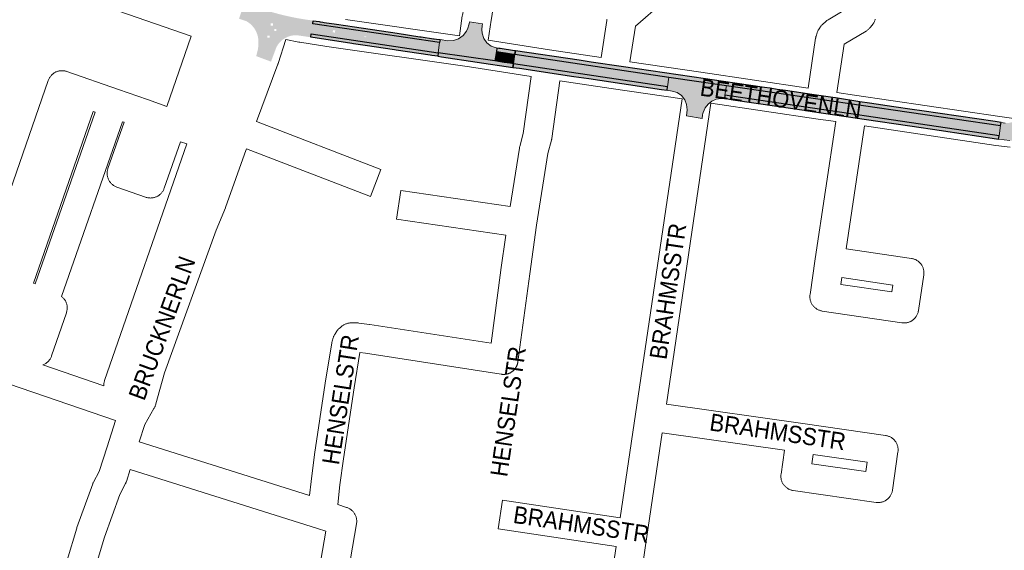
# Paper-space layout 'Layout1' of a CAD drawing. Header units: metres. Extents: x 123097 to 144122, y 392739 to 407589.
# Tile 386 of 510: x 134141 to 134582, y 399336 to 399574. Entities that reach past the tile are written whole.
import ezdxf
from ezdxf.enums import TextEntityAlignment as Align

# ---------------------------------------------------------------- set-up
doc = ezdxf.new("R2010")
doc.units = ezdxf.units.M
doc.header["$MEASUREMENT"] = 0
for name, color, linetype, lineweight in [('gs-anno-wegen algemeen tekst', 7, 'Continuous', 0), ('gs-knt-wegen algemeen', 7, 'Continuous', 0), ('ir-ARC-asfalt-hoofdwegen-te inspecteren', 5, 'Continuous', 0), ('ir-ARC-fietspaden naastliggend- te inspecteren', 1, 'Continuous', 0)]:
    doc.layers.add(name, color=color, linetype=linetype, lineweight=lineweight)
doc.styles.add('Style-Arial', font='arial.ttf')

psp = doc.layouts.get("Layout1")

# ---------------------------------------------------------------- hatches: boundary and pattern name
at = {"layer": 'ir-ARC-asfalt-hoofdwegen-te inspecteren', "linetype": 'Continuous', "lineweight": 13}
h = psp.add_hatch(color=5, dxfattribs=at)
h.paths.add_polyline_path([(134260.698, 399575.554, 0.0180133), (134269.186, 399573.969), (134272.286, 399573.518), (134272.062, 399572.056), (134271.377, 399567.578), (134271.147, 399566.076), (134270.734, 399566.138), (134266.068, 399566.826, 0.2921638), (134256.547, 399562.947, 0.0470642), (134255.664, 399561.415), (134253.329, 399555.161), (134247.324, 399557.392), (134246.698, 399557.625), (134247.133, 399559.355, 0.0719627), (134247.675, 399563.222, 0.2874716), (134242.478, 399573.207), (134239.714, 399574.15), (134239.372, 399574.267), (134239.372, 399574.267), (134239.017, 399574.388), (134239.474, 399575.812), (134240.93, 399580.024), (134241.441, 399581.458), (134245.011, 399580.235, 0.0256443), (134256.621, 399576.546), (134256.799, 399576.499), (134256.8, 399576.499, 0.0084393)])
h.paths.add_polyline_path([(134254.747, 399568.846), (134254.747, 399569.846), (134255.747, 399569.846), (134255.747, 399568.846)], flags=16)
h.paths.add_polyline_path([(134253.18, 399571.294), (134253.18, 399572.294), (134254.18, 399572.294), (134254.18, 399571.294)], flags=16)
h.paths.add_polyline_path([(134251.728, 399565.837), (134251.728, 399566.837), (134252.728, 399566.837), (134252.728, 399565.837)], flags=16)
at = {"layer": 'ir-ARC-asfalt-hoofdwegen-te inspecteren', "linetype": 'Continuous', "lineweight": 13, "extrusion": (0, 0, -1)}
h = psp.add_hatch(color=5, dxfattribs=at)
h.paths.add_polyline_path([(-134328.272, 399559.175), (-134328.892, 399563.671), (-134272.062, 399572.056), (-134271.377, 399567.578)])
h.paths.add_polyline_path([(-134281.952, 399568.15), (-134282.106, 399569.138), (-134281.118, 399569.292), (-134280.964, 399568.304)], flags=16)
h.paths.add_polyline_path([(-134295.474, 399566.081), (-134296.006, 399566.253), (-134295.549, 399566.575), (-134295.017, 399566.402)], flags=16)
at = {"layer": 'ir-ARC-asfalt-hoofdwegen-te inspecteren', "linetype": 'Continuous', "lineweight": 13}
for points in [[(134328.272, 399559.175), (134353.68, 399555.459), (134354.305, 399559.68), (134354.531, 399561.202), (134354.27, 399561.298), (134351.989, 399562.133), (134350.057, 399563.605), (134348.647, 399565.583), (134347.886, 399567.89), (134347.778, 399569.596), (134348.019, 399571.218), (134348.133, 399572.102), (134342.21, 399573.013), (134342.056, 399572.041), (134341.982, 399571.645), (134341.58, 399570.147), (134340.919, 399568.744), (134339.383, 399566.811), (134337.367, 399565.386), (134335.033, 399564.584), (134332.567, 399564.468), (134329.077, 399565.01), (134328.892, 399563.671)], [(134430.791, 399542.378), (134433.043, 399541.999), (134435.298, 399541.29), (134437.245, 399539.95), (134438.715, 399538.099), (134439.578, 399535.899), (134439.758, 399533.542), (134439.442, 399530.843), (134446.48, 399529.727), (134446.656, 399531.267), (134446.775, 399531.853), (134446.932, 399532.428), (134447.823, 399534.408), (134449.165, 399536.113), (134450.879, 399537.445), (134452.865, 399538.323), (134455.003, 399538.695), (134455.763, 399538.701), (134456.518, 399538.643), (134456.741, 399540.122), (134457.391, 399544.446), (134431.668, 399548.212), (134431.024, 399543.925)], [(134579.37, 399520.469), (134584.439, 399519.812), (134591.4, 399519.043), (134598.384, 399518.52), (134605.39, 399518.171), (134607.376, 399517.672), (134609.163, 399516.673), (134610.627, 399515.242), (134611.668, 399513.479), (134612.229, 399511.385), (134612.19, 399509.218), (134611.879, 399507.29), (134618.787, 399506.175), (134619.878, 399513.461), (134620.798, 399515.619), (134622.303, 399517.417), (134624.264, 399518.703), (134626.514, 399519.366), (134630.989, 399519.687), (134630.157, 399527.205), (134620.833, 399526.507), (134613.036, 399526.12), (134605.185, 399525.918), (134602.941, 399526.161), (134600.855, 399527.025), (134599.096, 399528.439), (134597.805, 399530.291), (134597.085, 399532.43), (134596.996, 399534.686), (134597.053, 399535.068), (134591.124, 399536.026), (134590.822, 399534.27), (134590.295, 399532.481), (134589.366, 399530.865), (134587.656, 399529.175), (134585.519, 399528.074), (134583.955, 399527.673), (134582.341, 399527.647), (134580.454, 399527.913), (134580.25, 399526.511), (134579.591, 399521.99)]]:
    psp.add_hatch(color=5, dxfattribs=at).paths.add_polyline_path(points, flags=0)
at = {"layer": 'ir-ARC-fietspaden naastliggend- te inspecteren', "linetype": 'Continuous', "lineweight": 30, "extrusion": (0, 0, -1)}
for points in [[(-134274.972, 399573.108), (-134275.343, 399573.052), (-134276.528, 399572.847), (-134277.18, 399572.748), (-134282.656, 399571.921), (-134290.782, 399570.694), (-134309.863, 399567.883), (-134320.039, 399566.348), (-134320.634, 399566.262), (-134326.133, 399565.453), (-134326.503, 399565.394), (-134326.503, 399565.394), (-134327.548, 399565.228), (-134329.077, 399565.01), (-134328.892, 399563.671), (-134272.062, 399572.056), (-134272.286, 399573.518), (-134274.972, 399573.109)], [(-134309.375, 399560.356), (-134308.633, 399560.466), (-134308.633, 399560.463), (-134295.473, 399562.424), (-134294.406, 399562.569), (-134290.321, 399563.185), (-134290.321, 399563.186), (-134289.579, 399563.298), (-134289.579, 399563.297), (-134271.147, 399566.076), (-134271.377, 399567.578), (-134328.272, 399559.175), (-134328.051, 399557.57), (-134325.358, 399557.971), (-134325.359, 399557.975), (-134324.617, 399558.085), (-134324.617, 399558.082), (-134309.374, 399560.353)]]:
    psp.add_hatch(color=1, dxfattribs=at).paths.add_polyline_path(points, flags=0)
at = {"layer": 'ir-ARC-fietspaden naastliggend- te inspecteren', "linetype": 'Continuous', "lineweight": 30}
for points in [[(134362.606, 399558.527), (134362.835, 399559.998), (134362.379, 399560.065), (134356.008, 399561.011), (134355.433, 399561.096), (134354.531, 399561.202), (134354.305, 399559.68), (134358.471, 399559.033), (134361.119, 399558.622)], [(134361.684, 399552.608), (134361.921, 399554.13), (134360.395, 399554.425), (134357.809, 399554.805), (134353.68, 399555.459), (134328.272, 399559.175), (134328.051, 399557.57), (134329.778, 399557.313)], [(134476.935, 399543.206), (134474.41, 399543.578), (134456.118, 399546.307), (134448.094, 399547.478), (134411.28, 399552.877), (134396.776, 399554.989), (134391.473, 399555.789), (134362.835, 399559.998), (134362.606, 399558.527), (134431.668, 399548.212), (134457.391, 399544.446), (134580.25, 399526.511), (134580.454, 399527.913), (134577.832, 399528.273), (134544.982, 399533.146), (134540.662, 399533.778), (134532.471, 399534.962), (134521.525, 399536.589), (134517.241, 399537.202), (134506.272, 399538.872), (134504.001, 399539.194), (134495.669, 399540.426), (134483.854, 399542.173), (134480.174, 399542.744)], [(134389.071, 399548.56), (134395.813, 399547.552), (134428.383, 399542.753), (134430.791, 399542.378), (134431.024, 399543.925), (134361.921, 399554.13), (134361.684, 399552.608), (134364.688, 399552.175)], [(134519.099, 399529.389), (134539.595, 399526.379), (134553.736, 399524.257), (134554.703, 399524.112), (134578.455, 399520.598), (134579.37, 399520.469), (134579.591, 399521.99), (134456.741, 399540.122), (134456.518, 399538.643), (134457.979, 399538.442), (134460.492, 399538.052), (134479.946, 399535.175), (134492.259, 399533.38), (134498.771, 399532.412), (134508.011, 399531.038)]]:
    psp.add_hatch(color=1, dxfattribs=at).paths.add_polyline_path(points, flags=0)

# ---------------------------------------------------------------- linework, layer by layer
at = {"layer": 'gs-knt-wegen algemeen', "color": 7, "linetype": 'Continuous', "flags": 128}
for points in [[(134337.779, 399566.686), (134339.058, 399575.704), (134339.095, 399575.936), (134339.544, 399578.446), (134352.156, 399662.481)], [(134365.037, 399660.579), (134352.406, 399576.424), (134352.376, 399576.244), (134351.932, 399573.76), (134350.655, 399564.751)], [(134130.67, 399481.063), (134153.516, 399546.736), (134153.625, 399547.026), (134153.748, 399547.311), (134153.883, 399547.589), (134154.032, 399547.861), (134154.194, 399548.125), (134154.368, 399548.382), (134154.554, 399548.629), (134154.752, 399548.868), (134154.961, 399549.097), (134155.18, 399549.316), (134155.41, 399549.524), (134155.649, 399549.721), (134155.897, 399549.906), (134156.154, 399550.079), (134156.419, 399550.24), (134156.691, 399550.388), (134156.97, 399550.523), (134157.255, 399550.645), (134157.546, 399550.752), (134157.841, 399550.846), (134158.14, 399550.926), (134158.443, 399550.991), (134158.749, 399551.042), (134159.057, 399551.079), (134159.366, 399551.1), (134159.675, 399551.107), (134159.985, 399551.099), (134160.294, 399551.077), (134160.602, 399551.039), (134160.907, 399550.988), (134161.21, 399550.921), (134161.509, 399550.84), (134161.804, 399550.746), (134184.983, 399542.683), (134197.991, 399538.157), (134206.678, 399535.135), (134217.589, 399566.519), (134095.905, 399608.704)], [(134429.128, 399581.829), (134416.696, 399571.128), (134416.609, 399571.018), (134414.132, 399555.082), (134445.957, 399550.372), (134494.039, 399543.256), (134497.369, 399565.642), (134497.409, 399565.881), (134497.458, 399566.118), (134497.516, 399566.353), (134497.582, 399566.586), (134498.015, 399568.004), (134498.099, 399568.259), (134498.193, 399568.511), (134498.298, 399568.758), (134498.413, 399569.001), (134498.538, 399569.24), (134498.672, 399569.472), (134499.189, 399570.326), (134499.339, 399570.563), (134499.499, 399570.793), (134499.669, 399571.015), (134499.849, 399571.23), (134500.037, 399571.438), (134500.234, 399571.636), (134500.44, 399571.827), (134501.927, 399573.145), (134502.165, 399573.346), (134502.412, 399573.535), (134502.668, 399573.712), (134502.932, 399573.877), (134512.002, 399579.238)], [(134286.754, 399573.968), (134337.779, 399566.686)], [(134350.655, 399564.751), (134378.176, 399560.403), (134401.252, 399556.988), (134403.835, 399573.609), (134403.879, 399573.858), (134403.933, 399574.106)], [(134524.114, 399574.14), (134524.026, 399573.871), (134523.925, 399573.606), (134523.814, 399573.345), (134523.691, 399573.089), (134523.557, 399572.839), (134523.412, 399572.595), (134523.257, 399572.358), (134523.092, 399572.127), (134521.897, 399570.538), (134521.699, 399570.288), (134521.489, 399570.047), (134521.268, 399569.817), (134521.035, 399569.598), (134520.792, 399569.391), (134520.539, 399569.196), (134520.277, 399569.014), (134520.006, 399568.845), (134510.141, 399563.014), (134506.919, 399541.35), (134514.739, 399540.193), (134579.934, 399530.544), (134586.209, 399529.703), (134587.167, 399529.607)], [(134259.94, 399565.071), (134256.533, 399554.312), (134256.479, 399554.148), (134256.42, 399553.986), (134246.777, 399528.343)], [(134437.611, 399538.445), (134405.739, 399543.162), (134382.737, 399546.566), (134379.154, 399520.744), (134379.113, 399520.483), (134379.06, 399520.223), (134378.997, 399519.966), (134377.431, 399514.076), (134372.317, 399481.945), (134369.237, 399460.018), (134363.951, 399420.66), (134363.916, 399420.439), (134363.887, 399420.281), (134363.855, 399420.125), (134363.819, 399419.97), (134363.778, 399419.815), (134363.735, 399419.661), (134363.687, 399419.509), (134363.636, 399419.358), (134363.58, 399419.208), (134363.522, 399419.059), (134363.459, 399418.912), (134363.393, 399418.767), (134363.323, 399418.623), (134363.251, 399418.481), (134363.174, 399418.341), (134363.094, 399418.202), (134363.011, 399418.066), (134362.925, 399417.931), (134362.834, 399417.8), (134362.742, 399417.67), (134362.645, 399417.542), (134362.546, 399417.417), (134362.443, 399417.295), (134362.338, 399417.174), (134362.23, 399417.057), (134362.119, 399416.942), (134362.005, 399416.83), (134361.888, 399416.721), (134361.769, 399416.615), (134361.647, 399416.511), (134361.523, 399416.411), (134361.396, 399416.314), (134361.267, 399416.22), (134361.136, 399416.129), (134361.002, 399416.042), (134360.866, 399415.957), (134360.728, 399415.876), (134360.589, 399415.799), (134360.447, 399415.725), (134360.304, 399415.654), (134360.159, 399415.587), (134360.013, 399415.523), (134359.864, 399415.464), (134359.715, 399415.407), (134359.564, 399415.355), (134359.412, 399415.306), (134359.259, 399415.261), (134359.104, 399415.219), (134358.949, 399415.182), (134358.793, 399415.148), (134358.636, 399415.119), (134358.479, 399415.092), (134358.32, 399415.071), (134358.162, 399415.052), (134358.002, 399415.038), (134357.843, 399415.027), (134357.683, 399415.021), (134357.524, 399415.018), (134357.364, 399415.02), (134357.204, 399415.025), (134357.045, 399415.035), (134356.886, 399415.047), (134356.727, 399415.065), (134356.569, 399415.085), (134356.509, 399415.095)], [(134450.49, 399536.539), (134430.542, 399401.768), (134491.686, 399392.999)], [(134584.585, 399516.785), (134578.16, 399517.646), (134578.072, 399517.658), (134519.266, 399526.361), (134511.058, 399471.325), (134540.331, 399466.993), (134540.646, 399466.938), (134540.958, 399466.868), (134541.266, 399466.783), (134541.569, 399466.683), (134541.867, 399466.568), (134542.159, 399466.439), (134542.445, 399466.295), (134542.723, 399466.138), (134542.993, 399465.967), (134543.254, 399465.783), (134543.506, 399465.587), (134543.748, 399465.378), (134543.98, 399465.158), (134544.2, 399464.927), (134544.409, 399464.685), (134544.606, 399464.433), (134544.79, 399464.172), (134544.961, 399463.902), (134545.118, 399463.624), (134545.262, 399463.338), (134545.392, 399463.046), (134545.507, 399462.748), (134545.607, 399462.445), (134545.692, 399462.137), (134545.763, 399461.825), (134545.817, 399461.51), (134545.856, 399461.193), (134545.88, 399460.875), (134545.888, 399460.555), (134545.88, 399460.236), (134545.857, 399459.917), (134545.818, 399459.6), (134543.456, 399443.638), (134543.403, 399443.337), (134543.403, 399443.334), (134543.402, 399443.329), (134543.336, 399443.03), (134543.255, 399442.731), (134543.159, 399442.436), (134543.05, 399442.147), (134542.926, 399441.862), (134542.79, 399441.584), (134542.64, 399441.313), (134542.478, 399441.049), (134542.303, 399440.793), (134542.117, 399440.546), (134541.918, 399440.308), (134541.709, 399440.079), (134541.489, 399439.861), (134541.259, 399439.653), (134541.019, 399439.457), (134540.77, 399439.273), (134540.513, 399439.1), (134540.248, 399438.94), (134539.975, 399438.792), (134539.696, 399438.658), (134539.411, 399438.537), (134539.12, 399438.43), (134538.824, 399438.337), (134538.525, 399438.258), (134538.222, 399438.194), (134537.916, 399438.143), (134537.608, 399438.108), (134537.299, 399438.087), (134536.989, 399438.081), (134536.679, 399438.09), (134536.37, 399438.113), (134536.063, 399438.151), (134500.355, 399443.436), (134500.04, 399443.491), (134499.729, 399443.561), (134499.421, 399443.646), (134499.117, 399443.746), (134498.819, 399443.86), (134498.527, 399443.99), (134498.242, 399444.133), (134497.964, 399444.29), (134497.694, 399444.461), (134497.433, 399444.645), (134497.181, 399444.841), (134496.939, 399445.05), (134496.708, 399445.27), (134496.487, 399445.501), (134496.279, 399445.743), (134496.082, 399445.994), (134495.898, 399446.255), (134495.727, 399446.525), (134495.569, 399446.803), (134495.425, 399447.088), (134495.296, 399447.38), (134495.18, 399447.678), (134495.08, 399447.981), (134494.995, 399448.288), (134494.924, 399448.6), (134494.869, 399448.915), (134494.83, 399449.232), (134494.806, 399449.55), (134494.798, 399449.869), (134494.806, 399450.189), (134494.829, 399450.507), (134494.867, 399450.824), (134497.217, 399466.787), (134497.219, 399466.799), (134506.386, 399528.267), (134498.568, 399529.424), (134450.49, 399536.539)], [(134146.897, 399455.882), (134147.613, 399455.555), (134174.545, 399532.528), (134173.674, 399532.831), (134146.897, 399455.882)], [(134186.843, 399528.25), (134159.45, 399449.961), (134159.558, 399449.878), (134159.803, 399449.673), (134160.037, 399449.456), (134160.26, 399449.227), (134160.472, 399448.988), (134160.672, 399448.739), (134160.859, 399448.48), (134161.034, 399448.212), (134161.195, 399447.936), (134161.342, 399447.653), (134161.475, 399447.363), (134161.594, 399447.066), (134161.699, 399446.764), (134161.788, 399446.457), (134161.862, 399446.146), (134161.92, 399445.832), (134161.964, 399445.516), (134161.991, 399445.198), (134162.003, 399444.878), (134162, 399444.559), (134161.98, 399444.24), (134161.946, 399443.922), (134161.895, 399443.607), (134161.829, 399443.294), (134161.748, 399442.985), (134161.652, 399442.681), (134155.002, 399423.296), (134154.894, 399423.005), (134154.773, 399422.72), (134154.638, 399422.441), (134154.491, 399422.168), (134154.33, 399421.903), (134154.157, 399421.646), (134153.972, 399421.398), (134153.776, 399421.158), (134153.568, 399420.929), (134153.349, 399420.709), (134153.12, 399420.5), (134152.882, 399420.302), (134152.635, 399420.115), (134152.378, 399419.941), (134152.114, 399419.779), (134151.843, 399419.63), (134151.564, 399419.494), (134151.28, 399419.371), (134151.103, 399419.304), (134178.384, 399409.956), (134178.38, 399410.149), (134178.388, 399410.458), (134178.41, 399410.767), (134178.447, 399411.075), (134178.499, 399411.38), (134178.565, 399411.683), (134178.646, 399411.982), (134178.74, 399412.277), (134215.543, 399518.266), (134212.749, 399519.238), (134205.459, 399498.421), (134205.35, 399498.131), (134205.227, 399497.847), (134205.09, 399497.568), (134204.94, 399497.297), (134204.778, 399497.032), (134204.603, 399496.776), (134204.416, 399496.529), (134204.218, 399496.29), (134204.008, 399496.062), (134203.788, 399495.843), (134203.558, 399495.636), (134203.318, 399495.439), (134203.069, 399495.254), (134202.811, 399495.082), (134202.546, 399494.921), (134202.273, 399494.774), (134201.994, 399494.64), (134201.708, 399494.519), (134201.417, 399494.412), (134201.121, 399494.319), (134200.821, 399494.24), (134200.518, 399494.175), (134200.212, 399494.125), (134199.904, 399494.09), (134199.594, 399494.069), (134199.284, 399494.063), (134198.974, 399494.072), (134198.665, 399494.096), (134198.357, 399494.134), (134198.052, 399494.187), (134197.749, 399494.254), (134197.45, 399494.336), (134197.155, 399494.432), (134184.234, 399498.977), (134183.935, 399499.09), (134183.642, 399499.218), (134183.356, 399499.36), (134183.077, 399499.516), (134182.806, 399499.686), (134182.544, 399499.868), (134182.291, 399500.064), (134182.048, 399500.271), (134181.816, 399500.49), (134181.594, 399500.72), (134181.384, 399500.961), (134181.186, 399501.212), (134181.001, 399501.472), (134180.828, 399501.741), (134180.669, 399502.018), (134180.524, 399502.303), (134180.393, 399502.594), (134180.277, 399502.892), (134180.175, 399503.195), (134180.088, 399503.502), (134180.016, 399503.814), (134179.96, 399504.128), (134179.919, 399504.445), (134179.894, 399504.764), (134179.884, 399505.083), (134179.89, 399505.402), (134179.912, 399505.721), (134179.949, 399506.039), (134180.002, 399506.354), (134180.071, 399506.666), (134180.154, 399506.974), (134180.253, 399507.278), (134187.543, 399528.006), (134186.843, 399528.25)], [(134183.638, 399394.393), (133961.285, 399470.585)], [(134508.696, 399455.363), (134531.529, 399451.984), (134531.985, 399455.066), (134509.15, 399458.445), (134508.696, 399455.363)], [(134270.544, 399360.717), (134271.267, 399367.114), (134271.282, 399367.238), (134272.84, 399378.999), (134272.856, 399379.109), (134277.644, 399411.045), (134277.655, 399411.114), (134280.559, 399429.169), (134280.609, 399429.445), (134280.672, 399429.718), (134280.745, 399429.989), (134281.172, 399431.423), (134281.258, 399431.691), (134281.355, 399431.956), (134281.464, 399432.216), (134281.585, 399432.471), (134281.716, 399432.721), (134281.858, 399432.964), (134282.01, 399433.202), (134282.858, 399434.463), (134283.028, 399434.704), (134283.208, 399434.936), (134283.399, 399435.161), (134283.6, 399435.376), (134283.811, 399435.582), (134284.03, 399435.779), (134284.258, 399435.965), (134285.251, 399436.738), (134285.498, 399436.921), (134285.753, 399437.093), (134286.017, 399437.252), (134286.287, 399437.399), (134286.565, 399437.532), (134286.848, 399437.653), (134287.136, 399437.76), (134287.43, 399437.853), (134287.727, 399437.932), (134288.028, 399437.997), (134288.332, 399438.048), (134288.637, 399438.084), (134288.944, 399438.106), (134289.252, 399438.113), (134291.769, 399438.113), (134292.063, 399438.106), (134292.357, 399438.086), (134292.649, 399438.053), (134297.471, 399437.395), (134297.586, 399437.379), (134351.931, 399428.975)], [(134356.5, 399415.096), (134295.653, 399424.503), (134293.053, 399424.858), (134290.515, 399409.08), (134285.74, 399377.234), (134284.198, 399365.59), (134283.195, 399356.717)], [(134356.509, 399415.095), (134356.504, 399415.095), (134356.5, 399415.096)], [(134356.509, 399415.095), (134356.504, 399415.095), (134356.5, 399415.096)], [(134155.796, 399306.684), (134157.253, 399313.566), (134157.318, 399313.843), (134161.892, 399331.567), (134161.961, 399331.816), (134166.249, 399346.076), (134166.303, 399346.248), (134166.362, 399346.418), (134173.45, 399365.984), (134173.552, 399366.247), (134173.665, 399366.504), (134173.788, 399366.757), (134176.283, 399371.581), (134179.833, 399382.593), (134183.638, 399394.393)], [(134491.686, 399392.999), (134528.75, 399387.684), (134529.056, 399387.633), (134529.358, 399387.567), (134529.658, 399387.487), (134529.953, 399387.393), (134530.243, 399387.285), (134530.528, 399387.163), (134530.807, 399387.027), (134531.079, 399386.879), (134531.344, 399386.718), (134531.6, 399386.544), (134531.848, 399386.359), (134532.087, 399386.161), (134532.317, 399385.953), (134532.536, 399385.734), (134532.744, 399385.505), (134532.942, 399385.266), (134533.128, 399385.018), (134533.301, 399384.762), (134533.463, 399384.497), (134533.611, 399384.225), (134533.747, 399383.946), (134533.869, 399383.662), (134533.977, 399383.371), (134534.072, 399383.076), (134534.152, 399382.777), (134534.218, 399382.474), (134534.269, 399382.169), (134534.306, 399381.861), (134534.328, 399381.552), (134534.336, 399381.242), (134534.329, 399380.932), (134534.307, 399380.623), (134534.27, 399380.316), (134531.815, 399363.201), (134531.762, 399362.886), (134531.693, 399362.574), (134531.61, 399362.265), (134531.511, 399361.961), (134531.397, 399361.663), (134531.269, 399361.37), (134531.127, 399361.084), (134530.971, 399360.805), (134530.801, 399360.534), (134530.618, 399360.272), (134530.423, 399360.019), (134530.216, 399359.776), (134529.996, 399359.544), (134529.766, 399359.323), (134529.525, 399359.113), (134529.274, 399358.915), (134529.014, 399358.73), (134528.745, 399358.557), (134528.467, 399358.399), (134528.183, 399358.253), (134527.891, 399358.123), (134527.594, 399358.006), (134527.291, 399357.905), (134526.983, 399357.818), (134526.672, 399357.746), (134526.357, 399357.69), (134526.04, 399357.649), (134525.722, 399357.624), (134525.402, 399357.615), (134525.083, 399357.621), (134524.764, 399357.643), (134524.447, 399357.681), (134487.384, 399362.996), (134487.069, 399363.049), (134486.757, 399363.117), (134486.448, 399363.201), (134486.144, 399363.3), (134485.846, 399363.414), (134485.553, 399363.542), (134485.267, 399363.684), (134484.988, 399363.84), (134484.717, 399364.01), (134484.455, 399364.192), (134484.202, 399364.388), (134483.96, 399364.595), (134483.727, 399364.814), (134483.506, 399365.045), (134483.296, 399365.286), (134483.098, 399365.537), (134482.913, 399365.797), (134482.74, 399366.066), (134482.582, 399366.343), (134482.437, 399366.628), (134482.306, 399366.92), (134482.189, 399367.217), (134482.088, 399367.52), (134482.001, 399367.828), (134481.929, 399368.139), (134481.873, 399368.454), (134481.833, 399368.77), (134481.808, 399369.089), (134481.798, 399369.408), (134481.804, 399369.728), (134481.826, 399370.047), (134481.864, 399370.364), (134483.394, 399381.035), (134428.636, 399388.888), (134421.76, 399342.431), (134414.199, 399291.353)], [(134194.235, 399384.829), (134270.544, 399360.717)], [(134495.676, 399374.96), (134519.851, 399371.493), (134520.458, 399375.72), (134496.282, 399379.187), (134495.676, 399374.96)], [(134190.239, 399372.438), (134188.509, 399367.072), (134188.421, 399366.818), (134188.323, 399366.568), (134188.214, 399366.321), (134188.096, 399366.08), (134185.548, 399361.152), (134178.665, 399342.153), (134174.466, 399328.19), (134169.961, 399310.729), (134166.22, 399293.066), (134164.654, 399284.265), (134162.077, 399266.394), (134160.286, 399248.465), (134159.279, 399230.437), (134159.072, 399221.487), (134159.076, 399220.781)], [(134269.61, 399297.227), (134277.838, 399344.756), (134274.162, 399345.919), (134190.239, 399372.438)], [(134283.195, 399356.717), (134287.186, 399355.455), (134287.48, 399355.354), (134287.77, 399355.239), (134288.054, 399355.11), (134288.331, 399354.968), (134288.601, 399354.813), (134288.863, 399354.644), (134289.117, 399354.464), (134289.362, 399354.272), (134289.598, 399354.068), (134289.823, 399353.853), (134290.038, 399353.628), (134290.242, 399353.392), (134290.435, 399353.147), (134290.616, 399352.893), (134290.784, 399352.631), (134290.939, 399352.361), (134291.082, 399352.084), (134291.211, 399351.801), (134291.326, 399351.511), (134291.427, 399351.217), (134291.514, 399350.918), (134291.587, 399350.614), (134291.645, 399350.308), (134291.688, 399350), (134291.717, 399349.69), (134291.731, 399349.378), (134291.729, 399349.067), (134291.713, 399348.756), (134291.682, 399348.446), (134291.637, 399348.138), (134283.496, 399301.112)]]:
    psp.add_lwpolyline(points, dxfattribs=at)
for points in [[(134351.931, 399428.975), (134356.336, 399461.771), (134356.341, 399461.81), (134358.532, 399477.405), (134309.579, 399484.568, -0.3701035), (134309.571, 399484.578), (134311.453, 399497.443, -0.3701023), (134311.464, 399497.45), (134360.46, 399490.281), (134364.625, 399516.451), (134364.663, 399516.669), (134364.709, 399516.886), (134364.763, 399517.101), (134366.312, 399522.928), (134369.865, 399548.535), (134342.342, 399552.883), (134278.405, 399562.007), (134278.372, 399562.012), (134266.189, 399563.815), (134266.019, 399563.843), (134265.85, 399563.874), (134259.94, 399565.071)], [(134401.043, 399291.39), (134407.928, 399337.907), (134355.145, 399345.802, -0.3702889), (134355.138, 399345.812), (134357.061, 399358.671, -0.3702887), (134357.071, 399358.678), (134409.835, 399350.787), (134416.705, 399397.205), (134437.611, 399538.445)], [(134246.777, 399528.343), (134302.572, 399506.822, -0.3859613), (134302.578, 399506.81), (134297.899, 399494.68, -0.3859591), (134297.886, 399494.675), (134242.302, 399516.114), (134242.203, 399515.834), (134232.959, 399489.869), (134232.856, 399489.6), (134228.802, 399479.637), (134205.566, 399415.767), (134202.427, 399404.485), (134201.524, 399401.241), (134201.444, 399400.976), (134201.352, 399400.714), (134201.25, 399400.456), (134201.137, 399400.203), (134201.013, 399399.955), (134200.879, 399399.713), (134198.117, 399394.966), (134196.742, 399392.605), (134194.235, 399384.829)]]:
    psp.add_lwpolyline(points, format="xyb", dxfattribs=at)
at = {"layer": 'ir-ARC-asfalt-hoofdwegen-te inspecteren', "color": 5, "linetype": 'Continuous', "lineweight": 13}
for points in [[(134328.272, 399559.175), (134353.68, 399555.459), (134354.305, 399559.68), (134354.531, 399561.202), (134354.27, 399561.298), (134351.989, 399562.133), (134350.057, 399563.605), (134348.647, 399565.583), (134347.886, 399567.89), (134347.778, 399569.596), (134348.019, 399571.218), (134348.133, 399572.102), (134342.21, 399573.013), (134342.056, 399572.041), (134341.982, 399571.645), (134341.58, 399570.147), (134340.919, 399568.744), (134339.383, 399566.811), (134337.367, 399565.386), (134335.033, 399564.584), (134332.567, 399564.468), (134329.077, 399565.01), (134328.892, 399563.671)], [(134361.119, 399558.622), (134360.395, 399554.425), (134361.921, 399554.13), (134362.606, 399558.527)], [(134457.391, 399544.446), (134456.741, 399540.122), (134579.591, 399521.99), (134580.25, 399526.511)]]:
    psp.add_lwpolyline(points, close=True, dxfattribs=at)
at = {"layer": 'ir-ARC-asfalt-hoofdwegen-te inspecteren', "color": 5, "linetype": 'Continuous', "lineweight": 13, "flags": 128}
for points in [[(134357.809, 399554.805), (134358.471, 399559.033), (134354.305, 399559.68), (134353.68, 399555.459)], [(134360.395, 399554.425), (134361.119, 399558.622), (134358.471, 399559.033), (134357.809, 399554.805)], [(134431.668, 399548.212), (134362.606, 399558.527), (134361.921, 399554.13), (134431.024, 399543.925)], [(134430.791, 399542.378), (134433.043, 399541.999), (134435.298, 399541.29), (134437.245, 399539.95), (134438.715, 399538.099), (134439.578, 399535.899), (134439.758, 399533.542), (134439.442, 399530.843), (134446.48, 399529.727), (134446.656, 399531.267), (134446.775, 399531.853), (134446.932, 399532.428), (134447.823, 399534.408), (134449.165, 399536.113), (134450.879, 399537.445), (134452.865, 399538.323), (134455.003, 399538.695), (134455.763, 399538.701), (134456.518, 399538.643), (134456.741, 399540.122), (134457.391, 399544.446), (134431.668, 399548.212), (134431.024, 399543.925)]]:
    psp.add_lwpolyline(points, close=True, dxfattribs=at)
psp.add_lwpolyline([(134582.341, 399527.647), (134580.454, 399527.913), (134580.25, 399526.511), (134579.591, 399521.99), (134579.37, 399520.469), (134584.439, 399519.812)], dxfattribs=at)
at = {"layer": 'ir-ARC-asfalt-hoofdwegen-te inspecteren', "color": 5, "linetype": 'Continuous', "lineweight": 13, "extrusion": (0, 0, -1)}
for points in [[(-134357.809, 399554.805), (-134358.471, 399559.033), (-134353.68, 399555.459), (-134354.305, 399559.68)], [(-134360.395, 399554.425), (-134361.119, 399558.622), (-134357.809, 399554.805), (-134358.471, 399559.033)], [(-134457.391, 399544.446), (-134456.741, 399540.122), (-134580.25, 399526.511), (-134579.591, 399521.99)]]:
    psp.add_solid(points, dxfattribs=at)
at = {"layer": 'ir-ARC-asfalt-hoofdwegen-te inspecteren', "color": 5, "linetype": 'Continuous', "lineweight": 13}
for points in [[(134361.119, 399558.622), (134360.395, 399554.425), (134362.606, 399558.527), (134361.921, 399554.13)], [(134431.668, 399548.212), (134362.606, 399558.527), (134431.024, 399543.925), (134361.921, 399554.13)]]:
    psp.add_solid(points, dxfattribs=at)
at = {"layer": 'ir-ARC-fietspaden naastliggend- te inspecteren', "color": 1, "linetype": 'Continuous', "lineweight": 30}
for points in [[(134274.972, 399573.108), (134275.343, 399573.052), (134276.528, 399572.847), (134277.18, 399572.748), (134282.656, 399571.921), (134290.782, 399570.694), (134309.863, 399567.883), (134320.039, 399566.348), (134320.634, 399566.262), (134326.133, 399565.453), (134326.503, 399565.394), (134326.503, 399565.394), (134327.548, 399565.228), (134329.077, 399565.01), (134328.892, 399563.671), (134272.062, 399572.056), (134272.286, 399573.518), (134274.972, 399573.109)], [(134309.375, 399560.356), (134308.633, 399560.466), (134308.633, 399560.463), (134295.473, 399562.424), (134294.406, 399562.569), (134290.321, 399563.185), (134290.321, 399563.186), (134289.579, 399563.298), (134289.579, 399563.297), (134271.147, 399566.076), (134271.377, 399567.578), (134328.272, 399559.175), (134328.051, 399557.57), (134325.358, 399557.971), (134325.359, 399557.975), (134324.617, 399558.085), (134324.617, 399558.082), (134309.374, 399560.353)], [(134362.606, 399558.527), (134362.835, 399559.998), (134362.379, 399560.065), (134356.008, 399561.011), (134355.433, 399561.096), (134354.531, 399561.202), (134354.305, 399559.68), (134358.471, 399559.033), (134361.119, 399558.622)], [(134361.684, 399552.608), (134361.921, 399554.13), (134360.395, 399554.425), (134357.809, 399554.805), (134353.68, 399555.459), (134328.272, 399559.175), (134328.051, 399557.57), (134329.778, 399557.313)], [(134476.935, 399543.206), (134474.41, 399543.578), (134456.118, 399546.307), (134448.094, 399547.478), (134411.28, 399552.877), (134396.776, 399554.989), (134391.473, 399555.789), (134362.835, 399559.998), (134362.606, 399558.527), (134431.668, 399548.212), (134457.391, 399544.446), (134580.25, 399526.511), (134580.454, 399527.913), (134577.832, 399528.273), (134544.982, 399533.146), (134540.662, 399533.778), (134532.471, 399534.962), (134521.525, 399536.589), (134517.241, 399537.202), (134506.272, 399538.872), (134504.001, 399539.194), (134495.669, 399540.426), (134483.854, 399542.173), (134480.174, 399542.744)], [(134389.071, 399548.56), (134395.813, 399547.552), (134428.383, 399542.753), (134430.791, 399542.378), (134431.024, 399543.925), (134361.921, 399554.13), (134361.684, 399552.608), (134364.688, 399552.175)], [(134519.099, 399529.389), (134539.595, 399526.379), (134553.736, 399524.257), (134554.703, 399524.112), (134578.455, 399520.598), (134579.37, 399520.469), (134579.591, 399521.99), (134456.741, 399540.122), (134456.518, 399538.643), (134457.979, 399538.442), (134460.492, 399538.052), (134479.946, 399535.175), (134492.259, 399533.38), (134498.771, 399532.412), (134508.011, 399531.038)]]:
    psp.add_lwpolyline(points, close=True, dxfattribs=at)

# ---------------------------------------------------------------- texts
at = {"layer": 'gs-anno-wegen algemeen tekst', "color": 7, "style": 'Style-Arial', "width": 0.909091}
for s, rotation, p in [('BEETHOVENLN', 351.58187, (134481.795, 399538.487)), ('BRAHMSSTR', 81.58062, (134431.187, 399452.277)), ('BRUCKNERLN', 69.94538, (134204.448, 399435.795)), ('HENSELSTR', 81.13618, (134284.448, 399403.749)), ('HENSELSTR', 81.67715, (134359.571, 399398.405)), ('BRAHMSSTR', 351.58062, (134480.422, 399389.3)), ('BRAHMSSTR', 351.49351, (134392.413, 399347.821))]:
    psp.add_text(s, height=7.7, rotation=rotation, dxfattribs=at).set_placement(p, align=Align.MIDDLE_CENTER)

doc.saveas('drawing.dxf')
